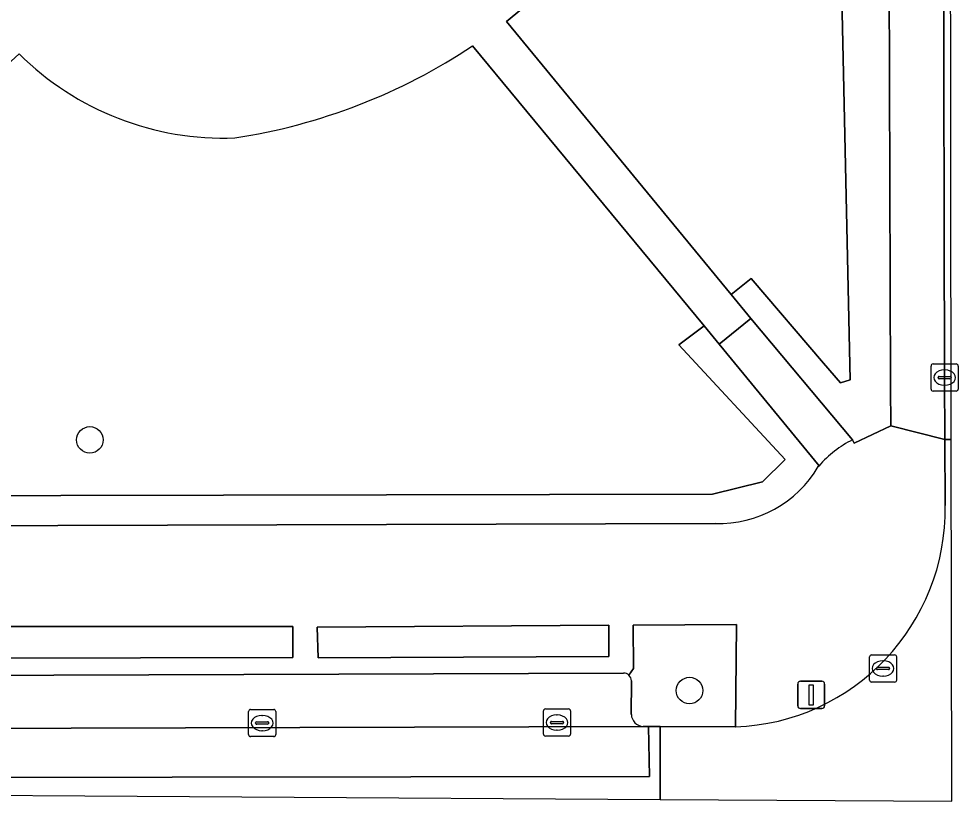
# Model space of a CAD drawing. Extents: x 159262 to 160143, y 383399 to 384319.
# Drawn here: x 160108.52 to 160143.12, y 383756.3 to 383785.11 of the extents above; entities that cross this region are included whole.
import ezdxf

# ---------------------------------------------------------------- set-up
doc = ezdxf.new("R2010")
doc.units = 0
for name, color, linetype in [('IMGEO_Boom', 7, 'Continuous'), ('IMGEO_Groenvoorziening', 7, 'Continuous'), ('IMGEO_Haag', 7, 'Continuous'), ('IMGEO_Kolk', 7, 'Continuous'), ('IMGEO_Lichtmast', 7, 'Continuous'), ('IMGEO_Parkeervlak_open', 7, 'Continuous'), ('IMGEO_Rijbaan_lokaal_gesloten', 7, 'Continuous'), ('IMGEO_Rijbaan_lokaal_open', 7, 'Continuous'), ('IMGEO_Voetpad_halfverhard', 7, 'Continuous'), ('IMGEO_Voetpad_open', 7, 'Continuous')]:
    doc.layers.add(name, color=color, linetype=linetype)

msp = doc.modelspace()

# ---------------------------------------------------------------- linework, layer by layer
at = {"layer": 'IMGEO_Boom'}
for centre in [(160111.14, 383769.6), (160133.223, 383760.37)]:
    msp.add_circle(centre, 0.489, dxfattribs=at)
at = {"layer": 'IMGEO_Groenvoorziening'}
for points in [[(160127.873, 383786.165), (160126.478, 383785.007), (160134.759, 383774.953), (160135.49, 383775.547), (160138.153, 383772.43), (160138.777, 383771.699), (160139.133, 383771.808), (160138.732, 383790.419), (160140.563, 383790.362), (160140.543, 383804.494)], [(160108.532, 383783.819), (160093.432, 383769.993), (160093.98, 383769.348), (160092.056, 383767.511), (160134.071, 383767.597), (160135.904, 383768.059), (160136.739, 383768.877), (160132.826, 383773.1), (160133.763, 383773.796), (160125.235, 383784.114)], [(160137.961, 383768.617), (160137.99, 383768.65), (160134.31, 383773.13), (160133.763, 383773.796), (160132.826, 383773.1), (160136.739, 383768.877), (160135.904, 383768.059), (160134.071, 383767.597), (160092.056, 383767.511), (160093.98, 383769.348)], [(160093.98, 383769.348), (160093.432, 383769.993), (160092.695, 383769.312), (160089.529, 383766.386), (160089.785, 383766.386), (160134.171, 383766.525)], [(160134.947, 383762.798), (160131.15, 383762.778), (160131.153, 383761.184), (160130.988, 383760.937)], [(160131.512, 383759.047), (160131.711, 383759.048), (160132.138, 383759.049), (160134.909, 383759.034), (160134.947, 383762.798)], [(160131.087, 383760.734), (160131.079, 383759.493)]]:
    msp.add_lwpolyline(points, dxfattribs=at)
for points in [[(160140.563, 383790.362), (160138.732, 383790.419), (160139.133, 383771.808), (160138.777, 383771.699), (160138.153, 383772.43), (160135.49, 383775.547), (160134.759, 383774.953), (160135.481, 383774.067), (160139.226, 383769.606), (160139.285, 383769.485), (160140.631, 383770.117), (160140.626, 383771.572)], [(160118.612, 383762.729), (160107.381, 383762.73), (160107.385, 383761.562), (160118.61, 383761.585)], [(160130.248, 383762.777), (160119.513, 383762.709), (160119.547, 383761.573), (160130.247, 383761.621)]]:
    msp.add_lwpolyline(points, close=True, dxfattribs=at)
for centre, radius, start, end in [((160113.204, 383802.17), 21.697, 278.6772, 303.6772), ((160116.073, 383791.422), 10.709, 225.2349, 272.1604), ((160134.289, 383770.791), 4.268, 268.4202, 329.3754), ((160130.783, 383760.711), 0.305, 4.2519, 47.7437), ((160131.545, 383759.512), 0.466, 182.3694, 265.9359)]:
    msp.add_arc(centre, radius, start, end, dxfattribs=at)
at = {"layer": 'IMGEO_Haag'}
msp.add_lwpolyline([(160140.563, 383790.362), (160138.732, 383790.419), (160139.133, 383771.808), (160138.777, 383771.699), (160138.153, 383772.43), (160135.49, 383775.547), (160134.759, 383774.953), (160135.481, 383774.067), (160139.226, 383769.606), (160139.285, 383769.485), (160140.631, 383770.117), (160140.626, 383771.572)], close=True, dxfattribs=at)
for points in [[(160137.961, 383768.617), (160137.99, 383768.65), (160134.31, 383773.13), (160133.763, 383773.796), (160132.826, 383773.1), (160136.739, 383768.877), (160135.904, 383768.059), (160134.071, 383767.597), (160092.056, 383767.511), (160093.98, 383769.348)], [(160093.98, 383769.348), (160093.432, 383769.993), (160092.695, 383769.312), (160089.529, 383766.386), (160089.785, 383766.386), (160134.171, 383766.525)]]:
    msp.add_lwpolyline(points, dxfattribs=at)
msp.add_arc((160134.289, 383770.791), 4.268, 268.4202, 329.3754, dxfattribs=at)
at = {"layer": 'IMGEO_Kolk'}
for p, q in [((160142.115, 383771.47), (160142.115, 383772.322)), ((160142.19, 383772.396), (160143.042, 383772.396)), ((160142.603, 383772.176), (160142.628, 383772.176)), ((160143.116, 383772.322), (160143.116, 383771.47)), ((160142.374, 383771.89), (160142.374, 383771.902)), ((160142.812, 383771.853), (160142.414, 383771.853)), ((160142.417, 383771.939), (160142.815, 383771.939)), ((160142.858, 383771.902), (160142.858, 383771.89)), ((160143.042, 383771.396), (160142.19, 383771.396)), ((160142.626, 383771.616), (160142.601, 383771.616)), ((160139.849, 383760.758), (160139.849, 383761.61)), ((160139.924, 383761.684), (160140.776, 383761.684)), ((160140.337, 383761.464), (160140.362, 383761.464)), ((160140.85, 383761.61), (160140.85, 383760.758)), ((160140.108, 383761.178), (160140.108, 383761.19)), ((160140.546, 383761.141), (160140.148, 383761.141)), ((160140.151, 383761.227), (160140.549, 383761.227)), ((160140.592, 383761.19), (160140.592, 383761.178)), ((160140.776, 383760.684), (160139.924, 383760.684)), ((160140.36, 383760.904), (160140.335, 383760.904)), ((160117.059, 383759.673), (160117.911, 383759.673)), ((160127.841, 383758.766), (160127.841, 383759.618)), ((160127.916, 383759.692), (160128.768, 383759.692)), ((160128.842, 383759.618), (160128.842, 383758.766)), ((160116.984, 383758.747), (160116.984, 383759.599)), ((160117.472, 383759.453), (160117.497, 383759.453)), ((160117.985, 383759.599), (160117.985, 383758.747)), ((160128.329, 383759.472), (160128.354, 383759.472)), ((160117.243, 383759.167), (160117.243, 383759.179)), ((160117.681, 383759.13), (160117.283, 383759.13)), ((160117.286, 383759.216), (160117.684, 383759.216)), ((160117.727, 383759.179), (160117.727, 383759.167)), ((160128.1, 383759.186), (160128.1, 383759.198)), ((160128.538, 383759.149), (160128.14, 383759.149)), ((160128.143, 383759.235), (160128.541, 383759.235)), ((160128.584, 383759.198), (160128.584, 383759.186)), ((160117.911, 383758.673), (160117.059, 383758.673)), ((160117.495, 383758.893), (160117.47, 383758.893)), ((160128.768, 383758.692), (160127.916, 383758.692)), ((160128.352, 383758.912), (160128.327, 383758.912))]:
    msp.add_line(p, q, dxfattribs=at)
for points in [[(160142.115, 383771.47), (160142.115, 383772.322)], [(160142.19, 383772.396), (160143.042, 383772.396)], [(160143.116, 383772.322), (160143.116, 383771.47)], [(160143.042, 383771.396), (160142.19, 383771.396)], [(160139.849, 383760.758), (160139.849, 383761.61)], [(160139.924, 383761.684), (160140.776, 383761.684)], [(160140.85, 383761.61), (160140.85, 383760.758)], [(160140.776, 383760.684), (160139.924, 383760.684)], [(160117.059, 383759.673), (160117.911, 383759.673)], [(160127.841, 383758.766), (160127.841, 383759.618)], [(160127.916, 383759.692), (160128.768, 383759.692)], [(160128.842, 383759.618), (160128.842, 383758.766)], [(160116.984, 383758.747), (160116.984, 383759.599)], [(160117.985, 383759.599), (160117.985, 383758.747)], [(160117.911, 383758.673), (160117.059, 383758.673)], [(160128.768, 383758.692), (160127.916, 383758.692)]]:
    msp.add_lwpolyline(points, dxfattribs=at)
for centre, radius, start, end in [((160142.192, 383772.32), 0.0765, 91.552, 178.448), ((160142.192, 383772.32), 0.0765, 91.552, 178.448), ((160143.04, 383772.32), 0.0765, 1.552, 88.448), ((160143.04, 383772.32), 0.0765, 1.552, 88.448), ((160142.414, 383771.899), 0.0403, 85.8775, 175.7526), ((160142.411, 383771.889), 0.0366, 178.938, 274.7102), ((160142.815, 383771.896), 0.043, 264.8664, 352.4533), ((160142.819, 383771.901), 0.0386, 1.7309, 96.639), ((160142.192, 383771.472), 0.0765, 181.552, 268.448), ((160142.192, 383771.472), 0.0765, 181.552, 268.448), ((160143.04, 383771.472), 0.0765, 271.552, 358.448), ((160143.04, 383771.472), 0.0765, 271.552, 358.448), ((160139.926, 383761.608), 0.0765, 91.552, 178.448), ((160139.926, 383761.608), 0.0765, 91.552, 178.448), ((160140.774, 383761.608), 0.0765, 1.552, 88.448), ((160140.774, 383761.608), 0.0765, 1.552, 88.448), ((160140.148, 383761.187), 0.0403, 85.8775, 175.7526), ((160140.145, 383761.177), 0.0366, 178.938, 274.7102), ((160140.549, 383761.184), 0.043, 264.8664, 352.4533), ((160140.553, 383761.189), 0.0386, 1.7309, 96.639), ((160139.926, 383760.76), 0.0765, 181.552, 268.448), ((160139.926, 383760.76), 0.0765, 181.552, 268.448), ((160140.774, 383760.76), 0.0765, 271.552, 358.448), ((160140.774, 383760.76), 0.0765, 271.552, 358.448), ((160117.061, 383759.597), 0.0765, 91.552, 178.448), ((160117.061, 383759.597), 0.0765, 91.552, 178.448), ((160117.909, 383759.597), 0.0765, 1.552, 88.448), ((160117.909, 383759.597), 0.0765, 1.552, 88.448), ((160127.918, 383759.616), 0.0765, 91.552, 178.448), ((160127.918, 383759.616), 0.0765, 91.552, 178.448), ((160128.766, 383759.616), 0.0765, 1.552, 88.448), ((160128.766, 383759.616), 0.0765, 1.552, 88.448), ((160117.283, 383759.176), 0.0403, 85.8775, 175.7526), ((160117.28, 383759.166), 0.0366, 178.938, 274.7102), ((160117.684, 383759.173), 0.043, 264.8664, 352.4533), ((160117.688, 383759.178), 0.0386, 1.7309, 96.639), ((160128.14, 383759.195), 0.0403, 85.8775, 175.7526), ((160128.137, 383759.185), 0.0366, 178.938, 274.7102), ((160128.541, 383759.192), 0.043, 264.8664, 352.4533), ((160128.545, 383759.197), 0.0386, 1.7309, 96.639), ((160117.061, 383758.749), 0.0765, 181.552, 268.448), ((160117.061, 383758.749), 0.0765, 181.552, 268.448), ((160117.909, 383758.749), 0.0765, 271.552, 358.448), ((160117.909, 383758.749), 0.0765, 271.552, 358.448), ((160127.918, 383758.768), 0.0765, 181.552, 268.448), ((160127.918, 383758.768), 0.0765, 181.552, 268.448), ((160128.766, 383758.768), 0.0765, 271.552, 358.448), ((160128.766, 383758.768), 0.0765, 271.552, 358.448)]:
    msp.add_arc(centre, radius, start, end, dxfattribs=at)
for centre, major_axis, ratio, start_param, end_param in [((160142.602, 383771.896), (-0.387, 0.002), 0.722429, 4.712389, 7.853982), ((160142.627, 383771.896), (-0.39, 0.002), 0.717154, 1.570796, 4.712389), ((160140.336, 383761.184), (-0.387, 0.002), 0.722429, 4.712389, 7.853982), ((160140.361, 383761.184), (-0.39, 0.002), 0.717154, 1.570796, 4.712389), ((160117.471, 383759.173), (-0.387, 0.002), 0.722429, 4.712389, 7.853982), ((160117.496, 383759.173), (-0.39, 0.002), 0.717154, 1.570796, 4.712389), ((160128.328, 383759.192), (-0.387, 0.002), 0.722429, 4.712389, 7.853982), ((160128.353, 383759.192), (-0.39, 0.002), 0.717154, 1.570796, 4.712389)]:
    msp.add_ellipse(centre, major_axis=major_axis, ratio=ratio, start_param=start_param, end_param=end_param, dxfattribs=at)
at = {"layer": 'IMGEO_Lichtmast'}
for p, q in [((160137.306, 383760.711), (160138.096, 383760.711)), ((160138.096, 383760.711), (160137.306, 383760.711)), ((160137.206, 383759.811), (160137.206, 383760.611)), ((160137.206, 383760.611), (160137.206, 383759.811)), ((160138.196, 383760.611), (160138.196, 383759.811)), ((160138.196, 383759.811), (160138.196, 383760.611)), ((160138.096, 383759.711), (160137.306, 383759.711)), ((160137.306, 383759.711), (160138.096, 383759.711))]:
    msp.add_line(p, q, dxfattribs=at)
msp.add_lwpolyline([(160137.626, 383760.586), (160137.776, 383760.586), (160137.776, 383759.836), (160137.626, 383759.836), (160137.626, 383760.586)], dxfattribs=at)
for centre, start, end in [((160137.306, 383760.611), 90, 180), ((160137.306, 383760.611), 90, 180), ((160138.096, 383760.611), 0, 90), ((160138.096, 383760.611), 360, 90), ((160137.306, 383759.811), 180, 270), ((160137.306, 383759.811), 180, 270), ((160138.096, 383759.811), 270, 0), ((160138.096, 383759.811), 270, 0)]:
    msp.add_arc(centre, 0.1, start, end, dxfattribs=at)
at = {"layer": 'IMGEO_Parkeervlak_open'}
for points in [[(160130.796, 383761.017), (160095.816, 383760.892)], [(160131.079, 383759.493), (160131.087, 383760.734)], [(160095.166, 383758.975), (160110.455, 383758.987), (160131.512, 383759.047)]]:
    msp.add_lwpolyline(points, dxfattribs=at)
for centre, radius, start, end in [((160130.782, 383760.714), 0.303, 47.3303, 87.4299), ((160130.783, 383760.711), 0.305, 4.2519, 47.7437), ((160131.545, 383759.512), 0.466, 182.3694, 265.9359)]:
    msp.add_arc(centre, radius, start, end, dxfattribs=at)
at = {"layer": 'IMGEO_Rijbaan_lokaal_gesloten'}
msp.add_lwpolyline([(160087.79, 383757.142), (160131.744, 383757.205), (160131.711, 383759.048), (160131.512, 383759.047), (160110.455, 383758.987), (160095.166, 383758.975), (160095.101, 383758.971), (160091.166, 383758.929), (160091.083, 383758.943), (160084.588, 383758.917), (160080.749, 383758.895)], dxfattribs=at)
at = {"layer": 'IMGEO_Rijbaan_lokaal_open'}
for points in [[(160142.86, 383769.62), (160142.812, 383811.399), (160141.684, 383810.988)], [(160142.496, 383804.086), (160142.574, 383788.896), (160142.616, 383771.896), (160142.625, 383769.621), (160142.86, 383769.62)], [(160132.143, 383756.363), (160142.876, 383756.296), (160142.86, 383769.62), (160142.625, 383769.621), (160142.634, 383767.181)], [(160132.143, 383756.363), (160132.138, 383759.049), (160131.711, 383759.048), (160131.744, 383757.205), (160087.79, 383757.142)], [(160134.909, 383759.034), (160132.138, 383759.049), (160132.143, 383756.363)], [(160070.507, 383756.75), (160132.143, 383756.363)]]:
    msp.add_lwpolyline(points, dxfattribs=at)
msp.add_arc((160134.627, 383767.037), 8.008, 272.0169, 1.0291, dxfattribs=at)
at = {"layer": 'IMGEO_Voetpad_halfverhard'}
for points in [[(160125.235, 383784.114), (160133.763, 383773.796), (160134.31, 383773.13), (160135.481, 383774.067), (160134.759, 383774.953), (160126.478, 383785.007), (160127.873, 383786.165)], [(160107.438, 383785.06), (160092.69, 383771.451), (160091.574, 383770.415), (160092.695, 383769.312), (160093.432, 383769.993), (160108.532, 383783.819)]]:
    msp.add_lwpolyline(points, dxfattribs=at)
for centre, radius, start, end in [((160113.204, 383802.17), 21.697, 278.6772, 303.6772), ((160116.073, 383791.422), 10.709, 225.2349, 272.1604)]:
    msp.add_arc(centre, radius, start, end, dxfattribs=at)
at = {"layer": 'IMGEO_Voetpad_open'}
for points in [[(160140.543, 383804.494), (160140.563, 383790.362), (160140.626, 383771.572), (160140.631, 383770.117), (160142.625, 383769.621), (160142.616, 383771.896), (160142.574, 383788.896), (160142.496, 383804.086)], [(160135.481, 383774.067), (160134.31, 383773.13), (160137.99, 383768.65)], [(160139.226, 383769.606), (160135.481, 383774.067)], [(160142.634, 383767.181), (160142.625, 383769.621), (160140.631, 383770.117), (160139.285, 383769.485), (160139.226, 383769.606)], [(160137.99, 383768.65), (160137.961, 383768.617)], [(160134.171, 383766.525), (160089.785, 383766.386), (160089.529, 383766.386), (160087.229, 383766.383), (160086.646, 383766.354), (160077.835, 383766.14), (160077.824, 383766.14), (160075.396, 383766.151), (160072.403, 383766.095), (160062.777, 383765.394), (160062.784, 383765.34), (160060.502, 383765.067), (160060.499, 383765.095), (160060.463, 383765.09), (160056.274, 383764.372), (160049.134, 383763.066), (160046.332, 383762.447), (160046.26, 383762.431), (160039.019, 383761.032), (160032.674, 383759.809), (160031.745, 383761.488), (160029.667, 383760.332), (160029.401, 383761.029)], [(160130.988, 383760.937), (160131.153, 383761.184), (160131.15, 383762.778), (160134.947, 383762.798), (160134.909, 383759.034)], [(160095.816, 383760.892), (160130.796, 383761.017)]]:
    msp.add_lwpolyline(points, dxfattribs=at)
for points in [[(160118.612, 383762.729), (160118.61, 383761.585), (160107.385, 383761.562), (160107.381, 383762.73)], [(160119.513, 383762.709), (160130.248, 383762.777), (160130.247, 383761.621), (160119.547, 383761.573)]]:
    msp.add_lwpolyline(points, close=True, dxfattribs=at)
for centre, radius, start, end in [((160141.096, 383765.912), 4.14, 116.844, 138.5972), ((160141.096, 383765.912), 4.14, 116.844, 138.5972), ((160134.289, 383770.791), 4.268, 268.4202, 329.3754), ((160134.627, 383767.037), 8.008, 272.0169, 1.0291), ((160130.782, 383760.714), 0.303, 47.3303, 87.4299)]:
    msp.add_arc(centre, radius, start, end, dxfattribs=at)

doc.saveas('drawing.dxf')
